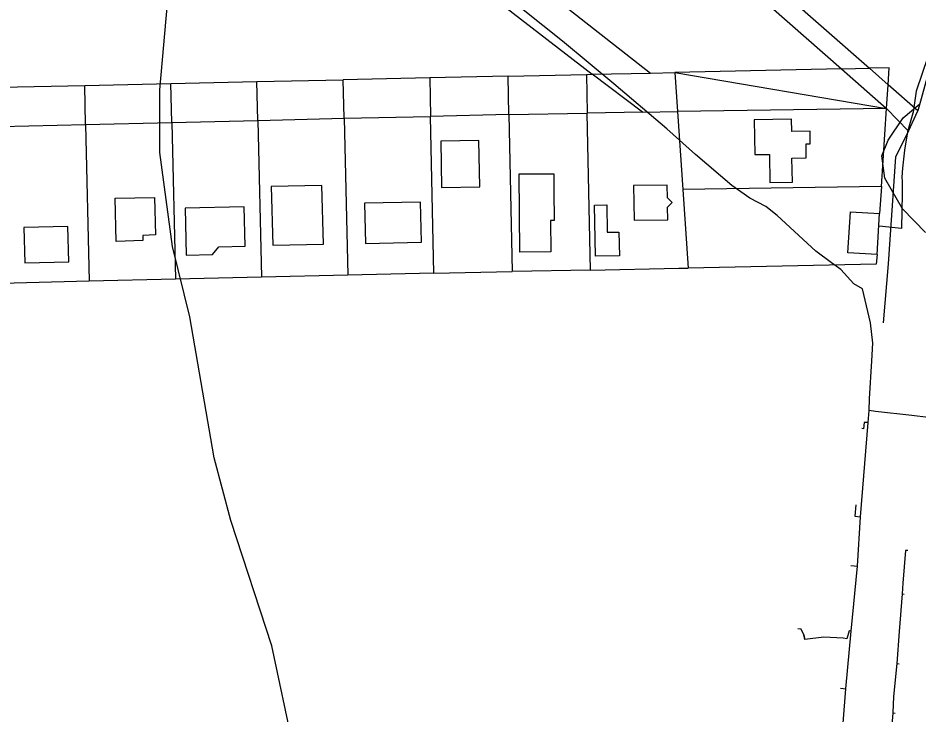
# Model space of a CAD drawing. Extents: x -662620 to -656370, y -1067090 to -1062990.
# Drawn here: x -659061 to -658831.2, y -1064877.6 to -1064699.8 of the extents above; entities that cross this region are included whole.
import ezdxf

# ---------------------------------------------------------------- set-up
doc = ezdxf.new("R2010")
doc.units = 0
for name, color, linetype in [('SDELOVACÍ_VEDENÍ_-_PODZEMNÍ', 7, 'Continuous'), ('VRSTEVNICE_ZÁKLADNÍ', 7, 'Continuous'), ('VRSTVA_1', 7, 'Continuous')]:
    doc.layers.add(name, color=color, linetype=linetype)

msp = doc.modelspace()

# ---------------------------------------------------------------- linework, layer by layer
at = {"layer": 'SDELOVACÍ_VEDENÍ_-_PODZEMNÍ'}
for points in [[(-658843.66, -1064800.03), (-658843.58, -1064797.08), (-658842.95, -1064787.4), (-658842.74, -1064782.82), (-658843.31, -1064777.63), (-658845.36, -1064768.99), (-658847.54, -1064767.74), (-658850.88, -1064764.02), (-658853.22, -1064762.32), (-658857.24, -1064759.36), (-658867.13, -1064750.24), (-658870.03, -1064747.97), (-658874.13, -1064745.79), (-658878.68, -1064742.58), (-658887.95, -1064734.67), (-658895.26, -1064728.13), (-658908.83, -1064716.58), (-658921.91, -1064705.74), (-658947.44, -1064685.27), (-658972.41, -1064665.21), (-658972.61, -1064664.89), (-658974.87, -1064663.25)], [(-658843.66, -1064800.03), (-658843.58, -1064797.08), (-658842.95, -1064787.4), (-658842.74, -1064782.82), (-658843.31, -1064777.63), (-658845.36, -1064768.99), (-658847.54, -1064767.74), (-658850.88, -1064764.02), (-658853.22, -1064762.32), (-658857.24, -1064759.36), (-658867.13, -1064750.24), (-658870.03, -1064747.97), (-658874.13, -1064745.79), (-658878.68, -1064742.58), (-658887.95, -1064734.67), (-658895.26, -1064728.13), (-658908.83, -1064716.58), (-658921.91, -1064705.74), (-658947.44, -1064685.27), (-658972.41, -1064665.21), (-658972.61, -1064664.89), (-658974.87, -1064663.25)], [(-658843.66, -1064800.03), (-658843.58, -1064797.08), (-658842.95, -1064787.4), (-658842.74, -1064782.82), (-658843.31, -1064777.63), (-658845.36, -1064768.99), (-658847.54, -1064767.74), (-658850.88, -1064764.02), (-658853.22, -1064762.32), (-658857.24, -1064759.36), (-658867.13, -1064750.24), (-658870.03, -1064747.97), (-658874.13, -1064745.79), (-658878.68, -1064742.58), (-658887.95, -1064734.67), (-658895.26, -1064728.13), (-658908.83, -1064716.58), (-658921.91, -1064705.74), (-658947.44, -1064685.27), (-658972.41, -1064665.21), (-658972.61, -1064664.89), (-658974.87, -1064663.25)], [(-658843.66, -1064800.03), (-658843.58, -1064797.08), (-658842.95, -1064787.4), (-658842.74, -1064782.82), (-658843.31, -1064777.63), (-658845.36, -1064768.99), (-658847.54, -1064767.74), (-658850.88, -1064764.02), (-658853.22, -1064762.32), (-658857.24, -1064759.36), (-658867.13, -1064750.24), (-658870.03, -1064747.97), (-658874.13, -1064745.79), (-658878.68, -1064742.58), (-658887.95, -1064734.67), (-658895.26, -1064728.13), (-658908.83, -1064716.58), (-658921.91, -1064705.74), (-658947.44, -1064685.27), (-658972.41, -1064665.21), (-658972.61, -1064664.89), (-658974.87, -1064663.25)], [(-658843.66, -1064800.03), (-658843.58, -1064797.08), (-658842.95, -1064787.4), (-658842.74, -1064782.82), (-658843.31, -1064777.63), (-658845.36, -1064768.99), (-658847.54, -1064767.74), (-658850.88, -1064764.02), (-658853.22, -1064762.32), (-658857.24, -1064759.36), (-658867.13, -1064750.24), (-658870.03, -1064747.97), (-658874.13, -1064745.79), (-658878.68, -1064742.58), (-658887.95, -1064734.67), (-658895.26, -1064728.13), (-658908.83, -1064716.58), (-658921.91, -1064705.74), (-658947.44, -1064685.27), (-658972.41, -1064665.21), (-658972.61, -1064664.89), (-658974.87, -1064663.25)], [(-658843.66, -1064800.03), (-658843.58, -1064797.08), (-658842.95, -1064787.4), (-658842.74, -1064782.82), (-658843.31, -1064777.63), (-658845.36, -1064768.99), (-658847.54, -1064767.74), (-658850.88, -1064764.02), (-658853.22, -1064762.32), (-658857.24, -1064759.36), (-658867.13, -1064750.24), (-658870.03, -1064747.97), (-658874.13, -1064745.79), (-658878.68, -1064742.58), (-658887.95, -1064734.67), (-658895.26, -1064728.13), (-658908.83, -1064716.58), (-658921.91, -1064705.74), (-658947.44, -1064685.27), (-658972.41, -1064665.21), (-658972.61, -1064664.89), (-658974.87, -1064663.25)], [(-658821.62, -1064708.7), (-658821.64, -1064708.15), (-658821.93, -1064708.11), (-658824.06, -1064707.87), (-658827.97, -1064707.24), (-658828.66, -1064709.73), (-658831.62, -1064718.48), (-658832.38, -1064723.82), (-658832.48, -1064724.12), (-658833.84, -1064728.87), (-658834.59, -1064733.58), (-658835.1, -1064738.16), (-658835.27, -1064740.42), (-658835.21, -1064741.47)], [(-658821.62, -1064708.7), (-658821.64, -1064708.15), (-658821.93, -1064708.11), (-658824.06, -1064707.87), (-658827.97, -1064707.24), (-658828.66, -1064709.73), (-658831.62, -1064718.48), (-658832.38, -1064723.82), (-658832.48, -1064724.12), (-658833.84, -1064728.87), (-658834.59, -1064733.58), (-658835.1, -1064738.16), (-658835.27, -1064740.42), (-658835.21, -1064741.47)], [(-658832.48, -1064724.12), (-658833.84, -1064728.87)], [(-658832.48, -1064724.12), (-658833.84, -1064728.87)], [(-658835.21, -1064741.47), (-658835.19, -1064743.89), (-658835.27, -1064749.9), (-658835.36, -1064752.68), (-658835.39, -1064753.53), (-658841.11, -1064753.01)], [(-658835.21, -1064741.47), (-658835.19, -1064743.89), (-658835.27, -1064749.9), (-658835.36, -1064752.68), (-658835.39, -1064753.53), (-658841.11, -1064753.01)], [(-658835.19, -1064743.89), (-658835.27, -1064749.9)], [(-658835.19, -1064743.89), (-658835.27, -1064749.9)], [(-658843.9, -1064803.11), (-658843.66, -1064800.03)], [(-658843.9, -1064803.11), (-658843.66, -1064800.03)], [(-658843.9, -1064803.11), (-658843.66, -1064800.03)], [(-658843.9, -1064803.11), (-658843.66, -1064800.03)], [(-658843.9, -1064803.11), (-658843.66, -1064800.03)], [(-658843.9, -1064803.11), (-658843.66, -1064800.03)], [(-658828.61, -1064801.83), (-658832.75, -1064801.34), (-658842.04, -1064800.34), (-658843.66, -1064800.03)], [(-658828.61, -1064801.83), (-658832.75, -1064801.34), (-658842.04, -1064800.34), (-658843.66, -1064800.03)], [(-658832.75, -1064801.34), (-658842.04, -1064800.34)], [(-658832.75, -1064801.34), (-658842.04, -1064800.34)], [(-658845.88, -1064827.2), (-658843.9, -1064803.11)], [(-658845.88, -1064827.2), (-658843.9, -1064803.11)], [(-658845.88, -1064827.2), (-658843.9, -1064803.11)], [(-658845.88, -1064827.2), (-658843.9, -1064803.11)], [(-658845.88, -1064827.2), (-658843.9, -1064803.11)], [(-658845.88, -1064827.2), (-658843.9, -1064803.11)], [(-658843.9, -1064803.11), (-658844.95, -1064803.16), (-658845.06, -1064804.71), (-658845.5, -1064804.65)], [(-658843.9, -1064803.11), (-658844.95, -1064803.16), (-658845.06, -1064804.71), (-658845.5, -1064804.65)], [(-658847.09, -1064824.19), (-658847.28, -1064827.08), (-658845.88, -1064827.2)], [(-658847.09, -1064824.19), (-658847.28, -1064827.08), (-658845.88, -1064827.2)], [(-658846.59, -1064839.81), (-658845.88, -1064827.2)], [(-658846.59, -1064839.81), (-658845.88, -1064827.2)], [(-658846.59, -1064839.81), (-658845.88, -1064827.2)], [(-658846.59, -1064839.81), (-658845.88, -1064827.2)], [(-658846.59, -1064839.81), (-658845.88, -1064827.2)], [(-658846.59, -1064839.81), (-658845.88, -1064827.2)], [(-658833.76, -1064835.81), (-658834.33, -1064835.81), (-658835.07, -1064844.17), (-658835.19, -1064846.94)], [(-658833.76, -1064835.81), (-658834.33, -1064835.81), (-658835.07, -1064844.17), (-658835.19, -1064846.94)], [(-658848.31, -1064839.66), (-658846.59, -1064839.81)], [(-658848.31, -1064839.66), (-658846.59, -1064839.81)], [(-658848.25, -1064856.44), (-658846.59, -1064839.81)], [(-658848.25, -1064856.44), (-658846.59, -1064839.81)], [(-658848.25, -1064856.44), (-658846.59, -1064839.81)], [(-658848.25, -1064856.44), (-658846.59, -1064839.81)], [(-658848.25, -1064856.44), (-658846.59, -1064839.81)], [(-658848.25, -1064856.44), (-658846.59, -1064839.81)], [(-658835.19, -1064846.94), (-658836.01, -1064856.5), (-658836.56, -1064864.67)], [(-658835.19, -1064846.94), (-658836.01, -1064856.5), (-658836.56, -1064864.67)], [(-658835.19, -1064846.94), (-658834.67, -1064847.01)], [(-658835.19, -1064846.94), (-658834.67, -1064847.01)], [(-658848.25, -1064856.44), (-658848.79, -1064856.38), (-658849.38, -1064858.43), (-658850.28, -1064858.22), (-658855.22, -1064857.97), (-658860.06, -1064858.6), (-658860.35, -1064857.38), (-658861.04, -1064855.93), (-658861.88, -1064855.8)], [(-658848.25, -1064856.44), (-658848.79, -1064856.38), (-658849.38, -1064858.43), (-658850.28, -1064858.22), (-658855.22, -1064857.97), (-658860.06, -1064858.6), (-658860.35, -1064857.38), (-658861.04, -1064855.93), (-658861.88, -1064855.8)], [(-658860.35, -1064857.38), (-658860.06, -1064858.6)], [(-658860.35, -1064857.38), (-658860.06, -1064858.6)], [(-658849.56, -1064871.14), (-658848.25, -1064856.44)], [(-658849.56, -1064871.14), (-658848.25, -1064856.44)], [(-658849.56, -1064871.14), (-658848.25, -1064856.44)], [(-658849.56, -1064871.14), (-658848.25, -1064856.44)], [(-658849.56, -1064871.14), (-658848.25, -1064856.44)], [(-658849.56, -1064871.14), (-658848.25, -1064856.44)], [(-658848.79, -1064856.38), (-658849.38, -1064858.43)], [(-658848.79, -1064856.38), (-658849.38, -1064858.43)], [(-658836.56, -1064864.67), (-658837.41, -1064873.14), (-658837.6, -1064877.34)], [(-658836.56, -1064864.67), (-658837.41, -1064873.14), (-658837.6, -1064877.34)], [(-658836.56, -1064864.67), (-658835.95, -1064864.78)], [(-658836.56, -1064864.67), (-658835.95, -1064864.78)], [(-658851.01, -1064889.83), (-658849.56, -1064871.14)], [(-658851.01, -1064889.83), (-658849.56, -1064871.14)], [(-658851.01, -1064889.83), (-658849.56, -1064871.14)], [(-658851.01, -1064889.83), (-658849.56, -1064871.14)], [(-658851.01, -1064889.83), (-658849.56, -1064871.14)], [(-658851.01, -1064889.83), (-658849.56, -1064871.14)], [(-658850.99, -1064870.99), (-658849.56, -1064871.14)], [(-658850.99, -1064870.99), (-658849.56, -1064871.14)], [(-658837.6, -1064877.34), (-658838.57, -1064888.79), (-658838.75, -1064891.81)], [(-658837.6, -1064877.34), (-658838.57, -1064888.79), (-658838.75, -1064891.81)], [(-658837.6, -1064877.34), (-658836.99, -1064877.39)], [(-658837.6, -1064877.34), (-658836.99, -1064877.39)]]:
    msp.add_lwpolyline(points, dxfattribs=at)
at = {"layer": 'VRSTEVNICE_ZÁKLADNÍ'}
for points in [[(-659058.79, -1065017.14), (-659030.77, -1064994.27), (-659020.05, -1064986.7), (-659008.9, -1064976.55), (-659001.76, -1064968.26), (-658994.9, -1064958.25), (-658990.04, -1064948.25), (-658987.75, -1064938.24), (-658986.75, -1064930.24), (-658986.75, -1064918.23), (-658990.61, -1064886.21), (-658996.18, -1064860.2), (-659006.62, -1064828.18), (-659010.9, -1064812.17), (-659017.05, -1064776.16), (-659021.48, -1064758.15), (-659024.77, -1064734.13), (-659024.77, -1064718.13), (-659022.77, -1064696.11)], [(-659058.79, -1065017.14), (-659030.77, -1064994.27), (-659020.05, -1064986.7), (-659008.9, -1064976.55), (-659001.76, -1064968.26), (-658994.9, -1064958.25), (-658990.04, -1064948.25), (-658987.75, -1064938.24), (-658986.75, -1064930.24), (-658986.75, -1064918.23), (-658990.61, -1064886.21), (-658996.18, -1064860.2), (-659006.62, -1064828.18), (-659010.9, -1064812.17), (-659017.05, -1064776.16), (-659021.48, -1064758.15), (-659024.77, -1064734.13), (-659024.77, -1064718.13), (-659022.77, -1064696.11)], [(-658829.24, -1064754.57), (-658835.1, -1064748.57), (-658839.67, -1064740.71), (-658840.39, -1064734.99), (-658838.81, -1064730.99), (-658834.95, -1064725.27), (-658830.67, -1064721.7)], [(-658829.24, -1064754.57), (-658835.1, -1064748.57), (-658839.67, -1064740.71), (-658840.39, -1064734.99), (-658838.81, -1064730.99), (-658834.95, -1064725.27), (-658830.67, -1064721.7)]]:
    msp.add_lwpolyline(points, dxfattribs=at)
at = {"layer": 'VRSTVA_1'}
for points in [[(-659011.97, -1064625.56), (-658899.43, -1064713.85)], [(-659018.15, -1064633.82), (-658914.36, -1064714.17)], [(-658814.01, -1064661.14), (-658831.2, -1064723.53)], [(-658865.55, -1064693.31), (-658843.6, -1064712.62)], [(-658868.73, -1064696.93), (-658850.72, -1064712.78)], [(-658850.72, -1064712.78), (-658893.24, -1064713.71)], [(-658850.72, -1064712.78), (-658843.6, -1064712.62)], [(-658850.72, -1064712.78), (-658839.19, -1064722.92)], [(-658838.5, -1064712.51), (-658843.6, -1064712.62)], [(-658843.6, -1064712.62), (-658838.79, -1064716.86)], [(-658838.79, -1064716.86), (-658838.5, -1064712.51)], [(-658955.84, -1064715.08), (-658977.95, -1064715.56)], [(-658935.82, -1064714.64), (-658955.84, -1064715.08)], [(-658955.84, -1064715.08), (-658955.63, -1064724.92)], [(-658935.82, -1064714.64), (-658915.85, -1064714.21)], [(-658935.62, -1064724.48), (-658935.82, -1064714.64)], [(-658915.85, -1064714.21), (-658914.36, -1064714.17)], [(-658915.85, -1064714.21), (-658915.64, -1064724.09)], [(-658914.36, -1064714.17), (-658899.43, -1064713.85)], [(-658901.53, -1064723.85), (-658914.36, -1064714.17)], [(-658899.43, -1064713.85), (-658893.24, -1064713.71)], [(-658893.24, -1064713.71), (-658839.19, -1064722.92)], [(-658893.24, -1064713.71), (-658892.56, -1064723.69)], [(-659065.46, -1064717.48), (-659043.93, -1064717.01)], [(-659043.93, -1064717.01), (-659021.94, -1064716.53)], [(-659043.7, -1064726.97), (-659043.93, -1064717.01)], [(-659021.94, -1064716.53), (-658999.95, -1064716.05)], [(-659021.71, -1064726.45), (-659021.94, -1064716.53)], [(-658999.95, -1064716.05), (-658977.95, -1064715.56)], [(-658999.72, -1064725.94), (-658999.95, -1064716.05)], [(-658977.72, -1064725.42), (-658977.95, -1064715.56)], [(-658839.19, -1064722.92), (-658838.79, -1064716.86)], [(-658831.2, -1064723.53), (-658838.79, -1064716.86)], [(-658935.62, -1064724.48), (-658955.63, -1064724.92)], [(-658935.62, -1064724.48), (-658915.64, -1064724.09)], [(-658935.62, -1064724.48), (-658934.8, -1064764.58)], [(-658901.53, -1064723.85), (-658915.64, -1064724.09)], [(-658914.79, -1064764.18), (-658915.64, -1064724.09)], [(-658901.53, -1064723.85), (-658892.56, -1064723.69)], [(-658839.19, -1064722.92), (-658892.56, -1064723.69)], [(-658892.56, -1064723.69), (-658891.19, -1064743.6)], [(-658840.52, -1064742.84), (-658839.19, -1064722.92)], [(-658839.19, -1064722.92), (-658833.61, -1064728.7)], [(-658833.61, -1064728.7), (-658831.2, -1064723.53)], [(-659043.7, -1064726.97), (-659021.71, -1064726.45)], [(-659021.71, -1064726.45), (-658999.72, -1064725.94)], [(-659021.71, -1064726.45), (-659020.77, -1064766.54)], [(-658999.72, -1064725.94), (-658977.72, -1064725.42)], [(-658999.72, -1064725.94), (-658998.78, -1064766.02)], [(-658977.72, -1064725.42), (-658955.63, -1064724.92)], [(-658977.72, -1064725.42), (-658976.78, -1064765.51)], [(-658954.79, -1064764.98), (-658955.63, -1064724.92)], [(-658863.46, -1064725.67), (-658872.98, -1064725.84)], [(-658872.98, -1064725.84), (-658872.84, -1064734.7)], [(-658863.4, -1064728.79), (-658863.46, -1064725.67)], [(-659065.4, -1064727.48), (-659043.7, -1064726.97)], [(-659043.7, -1064726.97), (-659042.76, -1064767.05)], [(-658858.75, -1064728.71), (-658863.4, -1064728.79)], [(-658858.7, -1064731.94), (-658858.75, -1064728.71)], [(-658833.61, -1064728.7), (-658836.96, -1064735.28)], [(-658943.32, -1064731.09), (-658953.04, -1064731.29)], [(-658953.04, -1064731.29), (-658952.79, -1064743.09)], [(-658943.07, -1064742.89), (-658943.32, -1064731.09)], [(-658859.75, -1064731.96), (-658858.7, -1064731.94)], [(-658859.7, -1064735.53), (-658859.75, -1064731.96)], [(-658872.84, -1064734.7), (-658869.12, -1064734.64)], [(-658869.12, -1064734.64), (-658869.01, -1064741.79)], [(-658863.35, -1064735.58), (-658859.7, -1064735.53)], [(-658863.25, -1064741.7), (-658863.35, -1064735.58)], [(-658836.96, -1064735.28), (-658838.8, -1064762.55)], [(-658933.04, -1064739.6), (-658926.6, -1064739.57)], [(-658932.84, -1064759.57), (-658933.04, -1064739.6)], [(-658926.6, -1064739.57), (-658924.16, -1064739.56)], [(-658924.16, -1064739.56), (-658924.12, -1064743.97)], [(-658983.41, -1064742.54), (-658996.32, -1064742.84)], [(-658996.32, -1064742.84), (-658995.87, -1064757.85)], [(-658982.97, -1064757.55), (-658983.41, -1064742.54)], [(-658952.79, -1064743.09), (-658943.07, -1064742.89)], [(-658895.22, -1064742.47), (-658903.78, -1064742.62)], [(-658903.78, -1064742.62), (-658903.61, -1064751.45)], [(-658895.16, -1064745.69), (-658895.22, -1064742.47)], [(-658840.52, -1064742.84), (-658891.19, -1064743.6)], [(-658869.01, -1064741.79), (-658863.25, -1064741.7)], [(-658840.52, -1064742.84), (-658840.97, -1064749.74)], [(-658924.12, -1064743.97), (-658924.05, -1064751.54)], [(-658891.19, -1064743.6), (-658889.82, -1064763.66)], [(-659036.14, -1064745.83), (-659026.12, -1064745.61)], [(-659035.85, -1064756.89), (-659036.14, -1064745.83)], [(-659026.12, -1064745.61), (-659025.85, -1064755.21)], [(-658958.18, -1064746.8), (-658972.46, -1064747.11)], [(-658972.46, -1064747.11), (-658972.24, -1064757.43)], [(-658957.93, -1064757.09), (-658958.18, -1064746.8)], [(-658913.75, -1064747.59), (-658910.65, -1064747.51)], [(-658910.65, -1064747.51), (-658910.52, -1064754.49)], [(-658893.93, -1064746.89), (-658895.16, -1064745.69)], [(-658895.09, -1064748.12), (-658893.93, -1064746.89)], [(-659003.2, -1064748.04), (-659018.29, -1064748.37)], [(-659018.29, -1064748.37), (-659018.02, -1064760.39)], [(-659002.97, -1064758.05), (-659003.2, -1064748.04)], [(-658913.51, -1064760.65), (-658913.75, -1064747.59)], [(-658895.05, -1064751.31), (-658895.09, -1064748.12)], [(-658849.05, -1064759.74), (-658848.38, -1064749.29)], [(-658848.38, -1064749.29), (-658840.97, -1064749.74)], [(-658841.61, -1064760.19), (-658840.97, -1064749.74)], [(-658924.05, -1064751.54), (-658925.03, -1064751.55)], [(-658925.03, -1064751.55), (-658924.95, -1064759.54)], [(-658903.61, -1064751.45), (-658895.05, -1064751.31)], [(-659048.2, -1064753.07), (-659059.46, -1064753.35)], [(-659059.46, -1064753.35), (-659059.22, -1064762.34)], [(-659047.99, -1064762.05), (-659048.2, -1064753.07)], [(-659029.07, -1064756.67), (-659035.85, -1064756.89)], [(-659025.85, -1064755.21), (-659029.12, -1064755.34)], [(-659029.12, -1064755.34), (-659029.07, -1064756.67)], [(-658910.52, -1064754.49), (-658907.54, -1064754.48)], [(-658907.54, -1064754.48), (-658907.4, -1064760.56)], [(-659011.33, -1064760.24), (-659009.64, -1064758.21)], [(-659009.64, -1064758.21), (-659002.97, -1064758.05)], [(-658995.87, -1064757.85), (-658982.97, -1064757.55)], [(-658972.24, -1064757.43), (-658957.93, -1064757.09)], [(-659018.02, -1064760.39), (-659011.33, -1064760.24)], [(-658924.95, -1064759.54), (-658932.84, -1064759.57)], [(-658907.4, -1064760.56), (-658913.51, -1064760.65)], [(-658841.61, -1064760.19), (-658849.05, -1064759.74)], [(-658841.61, -1064760.19), (-658841.83, -1064762.68)], [(-659059.22, -1064762.34), (-659047.99, -1064762.05)], [(-658841.83, -1064762.68), (-658889.82, -1064763.66)], [(-658838.8, -1064762.55), (-658840.07, -1064777.69)], [(-658976.78, -1064765.51), (-658998.78, -1064766.02)], [(-658954.79, -1064764.98), (-658976.78, -1064765.51)], [(-658954.79, -1064764.98), (-658934.8, -1064764.58)], [(-658914.79, -1064764.18), (-658934.8, -1064764.58)], [(-658914.79, -1064764.18), (-658892.2, -1064763.71)], [(-658892.2, -1064763.71), (-658889.82, -1064763.66)], [(-659042.76, -1064767.05), (-659065.16, -1064767.59)], [(-659020.77, -1064766.54), (-659042.76, -1064767.05)], [(-658998.78, -1064766.02), (-659020.77, -1064766.54)]]:
    msp.add_lwpolyline(points, dxfattribs=at)

doc.saveas('drawing.dxf')
